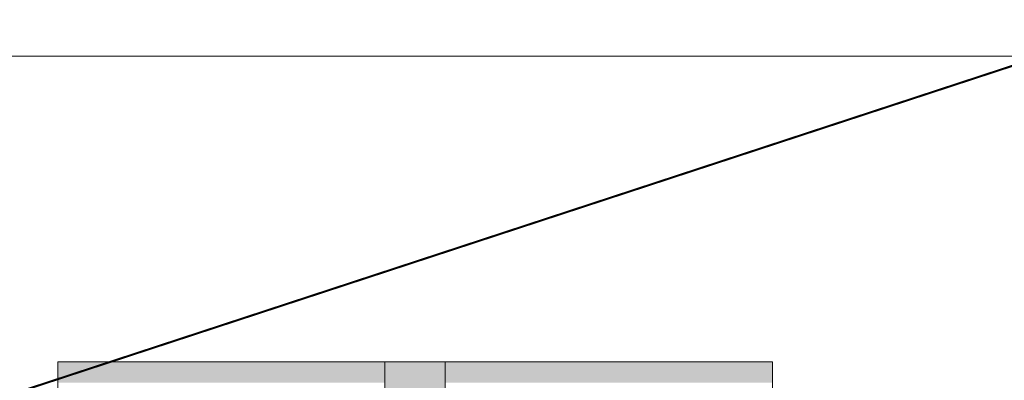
# Model space of a CAD drawing. Extents: x 3940905 to 4145695, y 925352 to 1109797.
# Tile 551 of 656: x 4011660 to 4012142, y 1100107 to 1100284. Entities that reach past the tile are written whole.
import ezdxf

# ---------------------------------------------------------------- set-up
doc = ezdxf.new("R2010")
doc.units = 0
doc.header["$LTSCALE"] = 750
doc.header["$MEASUREMENT"] = 0
doc.linetypes.add('DASHED', pattern=[0.75, 0.5, -0.25])
doc.layers.add('CKD Equipments', color=252, linetype='CONTINUOUS', lineweight=0)
doc.layers.add('CKD-Hood', color=1, linetype='CONTINUOUS')

msp = doc.modelspace()

# ---------------------------------------------------------------- hatches: boundary and pattern name
at = {"layer": 'CKD Equipments', "true_color": 0xffffff}
h = msp.add_hatch(color=7, dxfattribs=at)
h.paths.add_polyline_path([(4011678.28, 1100105.87), (4011838.56, 1100116.04), (4011678.28, 1100116.04)])
h.paths.add_polyline_path([(4011838.56, 1100105.87), (4011678.28, 1100105.87), (4011838.56, 1100116.04)])
at = {"layer": 'CKD Equipments', "true_color": 0x808080}
h = msp.add_hatch(color=8, dxfattribs=at)
h.paths.add_polyline_path([(4011838.56, 1100064.14), (4011868.07, 1100116.04), (4011838.56, 1100116.04)])
h.paths.add_polyline_path([(4011868.07, 1100064.14), (4011838.56, 1100064.14), (4011868.07, 1100116.04)])
at = {"layer": 'CKD Equipments', "true_color": 0xffffff}
h = msp.add_hatch(color=7, dxfattribs=at)
h.paths.add_polyline_path([(4011868.07, 1100105.87), (4012028.35, 1100116.04), (4011868.07, 1100116.04)])
h.paths.add_polyline_path([(4012028.35, 1100105.87), (4011868.07, 1100105.87), (4012028.35, 1100116.04)])

# ---------------------------------------------------------------- linework, layer by layer
at = {"layer": 'CKD Equipments', "color": 252, "true_color": 0x989898}
msp.add_line((4012617.51, 1100265.63), (4011067.67, 1100265.63), dxfattribs=at)
at = {"layer": 'CKD Equipments', "color": 8, "true_color": 0x808080}
for p, q in [((4011678.28, 1099765.98), (4011678.28, 1100116.04)), ((4011678.28, 1100116.04), (4012028.35, 1100116.04)), ((4011868.07, 1100116.04), (4011838.56, 1100116.04)), ((4011838.56, 1100116.04), (4011838.56, 1100012.25)), ((4011868.07, 1100012.25), (4011868.07, 1100116.04)), ((4012028.35, 1100116.04), (4012028.35, 1099765.98))]:
    msp.add_line(p, q, dxfattribs=at)
at = {"layer": 'CKD-Hood', "linetype": 'DASHED', "const_width": 1}
msp.add_lwpolyline([(4009583.42, 1100470.14), (4012783.42, 1100470.14), (4012783.42, 1099420.14), (4009583.42, 1099420.14), (4009583.42, 1100470.14), (4012783.42, 1099420.14), (4009583.42, 1099420.14), (4012783.42, 1100470.14)], dxfattribs=at)

doc.saveas('drawing.dxf')
